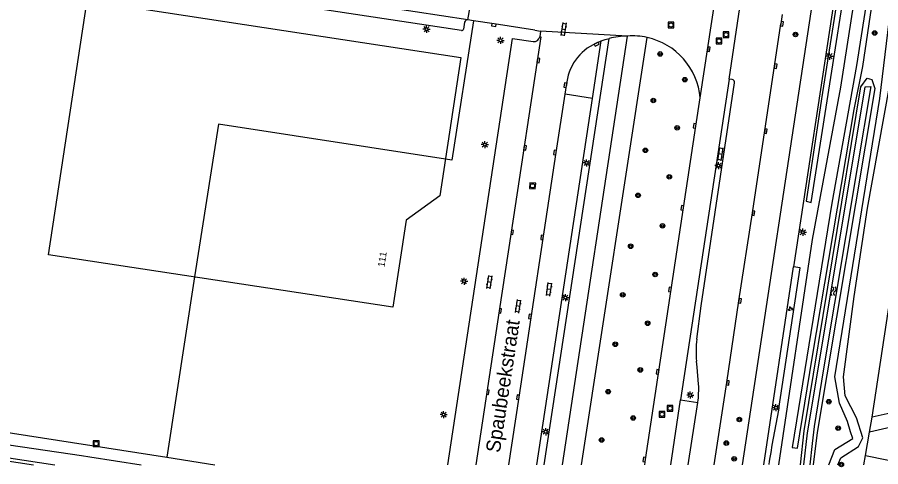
# Model space of a CAD drawing. Extents: x 124000 to 128010, y 398999 to 403000.
# Drawn here: x 126299.8 to 126450.7, y 398999.6 to 399078.2 of the extents above; entities that cross this region are included whole.
import ezdxf

# ---------------------------------------------------------------- set-up
doc = ezdxf.new("R2010")
doc.units = 0
for name, color, linetype in [('bs-afsc-ballenvanger', 7, 'Continuous'), ('bs-afsc-hekwerk laag', 7, 'Continuous'), ('bs-afsc-poort', 7, 'Continuous'), ('gg-afsc-hekwerk', 7, 'Continuous'), ('gg-afsc-muur', 7, 'Continuous'), ('gg-anno-openbare ruimte label', 7, 'Continuous'), ('gg-knt-bronhoudergrens', 7, 'Continuous'), ('gg-knt-verharding', 7, 'Continuous'), ('gg-knt-verharding nz', 7, 'Continuous'), ('gg-kntw-bovenkant insteek waterloop', 7, 'Continuous'), ('gg-kntw-waterlijn', 7, 'Continuous'), ('gt-anno-plantopografie huisnummer', 7, 'Continuous'), ('gt-bbg-plantopografie pand', 7, 'Continuous'), ('gt-grn-groengrens', 7, 'Continuous'), ('gt-grn-weggrens', 7, 'Continuous'), ('gt-symb-boom', 7, 'Continuous'), ('gt-symb-groenvak', 7, 'Continuous'), ('gt-symb-klinker verharding', 7, 'Continuous'), ('gt-symb-kolk', 7, 'Continuous'), ('gt-symb-lichtmast', 7, 'Continuous'), ('gt-symb-rioolschacht', 7, 'Continuous'), ('gt-symb-watersymbool', 7, 'Continuous')]:
    doc.layers.add(name, color=color, linetype=linetype)

# ---------------------------------------------------------------- blocks, each defined once
blk = doc.blocks.new('gt0-BOOM')
at = {"layer": 'gt-symb-boom'}
for radius in [0.4, 0.2]:
    blk.add_circle((0, 0), radius, dxfattribs=at)
blk = doc.blocks.new('gt0-KOLK')
at = {"layer": 'gt-symb-kolk'}
blk.add_lwpolyline([(0, 0), (0.38, 0), (0.38, 0.4), (-0.38, 0.4), (-0.38, 0), (0, 0)], dxfattribs=at)
blk = doc.blocks.new('gt0-LMAST')
at = {"layer": 'gt-symb-lichtmast'}
for p, q in [((-0.18, 0.17), (-0.45, 0.44)), ((-0.01, 0.25), (-0.01, 0.62)), ((0.17, 0.17), (0.44, 0.44)), ((-0.26, 0), (-0.63, 0)), ((-0.18, -0.18), (-0.45, -0.45)), ((-0.01, -0.25), (-0.01, -0.63)), ((0.44, -0.45), (0.17, -0.18)), ((0.24, 0), (0.62, 0))]:
    blk.add_line(p, q, dxfattribs=at)
blk.add_circle((-0.01, 0), 0.25, dxfattribs=at)
blk = doc.blocks.new('gt0-GRVAK')
at = {"layer": 'gt-symb-groenvak'}
for p, q in [((-0.11, 0.19), (-0.23, 0.24)), ((-0.18, 0.15), (0.09, 0.15)), ((-0.09, 0.21), (-0.16, 0.32)), ((-0.05, 0.21), (-0.05, 0.39)), ((0, 0.21), (0.06, 0.32)), ((0.01, 0.19), (0.13, 0.24)), ((0.26, -0.05), (0.2, 0.06)), ((0.3, -0.05), (0.3, 0.13)), ((0.35, -0.05), (0.41, 0.06)), ((-0.25, -0.23), (-0.36, -0.18)), ((-0.32, -0.26), (-0.05, -0.26)), ((-0.23, -0.21), (-0.29, -0.1)), ((-0.18, -0.2), (-0.18, -0.02)), ((-0.14, -0.21), (-0.07, -0.1)), ((-0.12, -0.23), (0, -0.18)), ((0.24, -0.07), (0.12, -0.02)), ((0.17, -0.11), (0.44, -0.11)), ((0.37, -0.07), (0.49, -0.02))]:
    blk.add_line(p, q, dxfattribs=at)
blk = doc.blocks.new('gt0-WA')
at = {"layer": 'gt-symb-watersymbool'}
for centre, start, end in [((-0.32, 0.02), 28.0725, 151.9275), ((0.43, 0.42), 208.0725, 331.9275), ((-0.32, -0.43), 28.0725, 151.9275), ((0.43, -0.03), 208.0725, 331.9275)]:
    blk.add_arc(centre, 0.425, start, end, dxfattribs=at)
blk = doc.blocks.new('gt0-KL1')
at = {"layer": 'gt-symb-klinker verharding'}
for p, q in [((-1.15, 0.3), (1.15, 0.3)), ((-1, -0.3), (-1, 0.3)), ((-0.5, 0.3), (-0.5, 0.45)), ((0, -0.3), (0, 0.3)), ((0.5, 0.3), (0.5, 0.45)), ((1, -0.3), (1, 0.3)), ((-1.15, -0.3), (1.15, -0.3)), ((-0.5, -0.45), (-0.5, -0.3)), ((0.5, -0.45), (0.5, -0.3))]:
    blk.add_line(p, q, dxfattribs=at)
blk = doc.blocks.new('gt0-RS')
at = {"layer": 'gt-symb-rioolschacht'}
blk.add_lwpolyline([(-0.5, -0.5), (0.5, -0.5), (0.5, 0.5), (-0.5, 0.5)], close=True, dxfattribs=at)
blk.add_circle((0, 0), 0.375, dxfattribs=at)

msp = doc.modelspace()

# ---------------------------------------------------------------- linework, layer by layer
at = {"layer": 'bs-afsc-ballenvanger'}
for p, q in [((126256.21, 399009.81), (126310.98, 399001.58)), ((126312.46, 399001.36), (126321.44, 399000))]:
    msp.add_line(p, q, dxfattribs=at)
at = {"layer": 'bs-afsc-hekwerk laag'}
msp.add_lwpolyline([(126256.53, 399000), (126257.65, 399007.36), (126306.3, 399000)], dxfattribs=at)
at = {"layer": 'bs-afsc-poort'}
msp.add_line((126310.98, 399001.58), (126312.46, 399001.36), dxfattribs=at)
at = {"layer": 'gg-afsc-hekwerk'}
for p, q in [((126256.21, 399009.81), (126310.98, 399001.58)), ((126310.98, 399001.58), (126312.46, 399001.36)), ((126312.46, 399001.36), (126321.44, 399000))]:
    msp.add_line(p, q, dxfattribs=at)
at = {"layer": 'gg-afsc-muur'}
msp.add_lwpolyline([(126454.08, 399041.31), (126449.07, 399008.31), (126449.14, 399008.3)], dxfattribs=at)
at = {"layer": 'gg-knt-bronhoudergrens'}
msp.add_line((126330.76, 399032.82), (126325.88, 399001.29), dxfattribs=at)
for points in [[(126379.47, 399077.62), (126375.69, 399053.23), (126374.58, 399053.41)], [(126374.58, 399053.41), (126334.9, 399059.55), (126330.76, 399032.82)]]:
    msp.add_lwpolyline(points, dxfattribs=at)
at = {"layer": 'gg-knt-verharding'}
for p, q in [((126377.39, 399075.92), (126307.55, 399086.52)), ((126443.34, 399086.89), (126435.43, 399034.57)), ((126419.12, 399064.15), (126421.94, 399082.75)), ((126426.48, 399000), (126438.8, 399081.08)), ((126433.45, 399078.7), (126433.2, 399077.11)), ((126377.94, 399077.38), (126377.76, 399076.16)), ((126379.47, 399077.62), (126378.47, 399077.77)), ((126390.21, 399075.96), (126391.21, 399075.81)), ((126391.21, 399075.81), (126391.06, 399074.82)), ((126391.86, 399000), (126403.19, 399074.54)), ((126395.03, 399000), (126406.41, 399074.94)), ((126400.31, 399064.02), (126401.77, 399074.09)), ((126400.94, 399073.7), (126401.77, 399074.09)), ((126395.53, 399064.77), (126395.73, 399066.32)), ((126424.16, 399067.43), (126415.67, 399011.31)), ((126424.71, 399067.33), (126424.16, 399067.43)), ((126400.31, 399064.02), (126395.53, 399064.77)), ((126390.56, 399000), (126400.31, 399064.02)), ((126430.21, 399000), (126435.43, 399034.57)), ((126413.95, 399000), (126415.67, 399011.31)), ((126415.67, 399011.31), (126418.69, 399010.9)), ((126416.99, 399000), (126418.69, 399010.9)), ((126448.68, 399005.66), (126449.14, 399008.3)), ((126447.98, 399001.6), (126448.68, 399005.66)), ((126447.7, 399000), (126447.98, 399001.6))]:
    msp.add_line(p, q, dxfattribs=at)
for points in [[(126390.21, 399075.96), (126383.09, 399077.08), (126379.47, 399077.62)], [(126421.54, 399000), (126423.74, 399014.35), (126425.87, 399028.66), (126428.22, 399044.02), (126433.2, 399077.11)], [(126374.99, 399000), (126386.3, 399074.52), (126389.93, 399073.97)], [(126401.77, 399074.09), (126402.5, 399074.35), (126403.19, 399074.54)], [(126418.5, 399021.94), (126419.28, 399027.77), (126425.12, 399066.77)], [(126409.41, 399000), (126409.54, 399000.9), (126418.34, 399059.21), (126419.12, 399064.15)], [(126418.82, 399014.09), (126418.58, 399017.07), (126418.46, 399018.1)], [(126257.14, 399000), (126258.16, 399006.73), (126302.62, 399000)]]:
    msp.add_lwpolyline(points, dxfattribs=at)
for centre, radius, start, end in [((126378.42, 399077.29), 0.488, 83.975, 169.1755), ((126377.44, 399076.25), 0.33, 260.7346, 344.1878), ((126390.06, 399074.97), 1.01, 262.5341, 351.933), ((126406.58, 399060.46), 14.48, 90.6791, 103.5665), ((126407.3, 399063.1), 11.88, 77.7754, 94.295), ((126407.3, 399063.11), 11.86, 5.0143, 77.7515), ((126404.47, 399065.68), 8.76, 113.7612, 175.7932), ((126424.66, 399066.87), 0.468, 348.4195, 84.6626), ((126436.46, 399019.8), 18.08, 173.2248, 185.4007), ((126403.75, 399013.15), 15.1, 351.4397, 3.5671), ((126506.18, 398764.64), 250.25, 79.4838, 103.1744)]:
    msp.add_arc(centre, radius, start, end, dxfattribs=at)
at = {"layer": 'gg-knt-verharding nz'}
for points in [[(126378.47, 399077.77), (126369.31, 399079.18), (126322.59, 399086.27), (126305.36, 399088.87), (126304.24, 399089.03)], [(126391.06, 399074.82), (126391.23, 399074.8), (126386.05, 399040.66), (126383.95, 399026.92), (126379.88, 399000)], [(126385.66, 399000), (126387.44, 399011.8), (126393.94, 399054.56), (126395.53, 399064.77)], [(126476.17, 399010.62), (126470.3, 399009.93), (126456.5, 399007.47), (126448.68, 399005.66)], [(126447.98, 399001.6), (126451.72, 399000.85), (126456.93, 399000)]]:
    msp.add_lwpolyline(points, dxfattribs=at)
at = {"layer": 'gg-kntw-bovenkant insteek waterloop'}
msp.add_lwpolyline([(126436.65, 399000), (126437.26, 399005.89), (126447.17, 399066.05), (126448.3, 399067.56), (126449.12, 399067.37), (126449.6, 399065.76), (126439.52, 399005.63), (126438.85, 399000)], dxfattribs=at)
at = {"layer": 'gg-kntw-waterlijn'}
msp.add_lwpolyline([(126437.19, 399000), (126437.85, 399005.59), (126440, 399018.46), (126447.95, 399066.05), (126448.9, 399066.1), (126446.53, 399051.91), (126440.62, 399016.41), (126439.01, 399006.7), (126438.67, 399003.73), (126438.26, 399000)], dxfattribs=at)
at = {"layer": 'gt-bbg-plantopografie pand'}
msp.add_lwpolyline([(126311.95, 399081.18), (126377.3, 399071.2), (126373.6, 399047), (126367.71, 399042.77), (126365.41, 399027.57), (126305.21, 399036.7), (126311.95, 399081.18)], dxfattribs=at)
at = {"layer": 'gt-grn-groengrens'}
for p, q in [((126398.35, 399000), (126409.82, 399074.71)), ((126287.1, 399007.36), (126325.88, 399001.29)), ((126325.88, 399001.29), (126334.28, 399000))]:
    msp.add_line(p, q, dxfattribs=at)
for points in [[(126432.86, 399000), (126438.7, 399039.35), (126443.66, 399066), (126453.39, 399128.53), (126451.87, 399131.36), (126455.11, 399152.65), (126463.93, 399212.54), (126464.54, 399215.58), (126464.54, 399218.59), (126464.7, 399220.4), (126465.25, 399222.6)], [(126441.56, 399000), (126442.66, 399002.64), (126445.75, 399004.57), (126445.37, 399005.73), (126444.85, 399007.57), (126443.43, 399010.75), (126442.66, 399015.38), (126450.51, 399064.04), (126452.83, 399083.35), (126459.01, 399113.08), (126463.64, 399126.98), (126471.62, 399134.06), (126473.81, 399174.09), (126476.49, 399220.43)], [(126443.17, 399000), (126443.69, 399001.22), (126446.78, 399003.15), (126447.55, 399004.7), (126446.4, 399008.17), (126444.46, 399012.03), (126444.14, 399015.35), (126446.01, 399029.41), (126448.33, 399044.86), (126452.19, 399066.1), (126455.28, 399086.95), (126459.52, 399107.42), (126462.61, 399118.23), (126465.7, 399125.95), (126473.04, 399132), (126474.59, 399161.35), (126477.67, 399204.99), (126478.43, 399220.06)], [(126435.19, 399002.98), (126436.09, 399002.88), (126438.67, 399018.61), (126446.01, 399062.11), (126447.52, 399069.6), (126450.81, 399091.68), (126452.08, 399099.02), (126453.44, 399105.38), (126458.95, 399134.71), (126461.11, 399146.72), (126465.49, 399153.55), (126465.54, 399153.97), (126468.87, 399163.56), (126467.88, 399163.94), (126464.59, 399153.86), (126460.32, 399147.24), (126458.84, 399139.59), (126452.35, 399104.8), (126450.65, 399097.08), (126449.34, 399088.42), (126446.43, 399069.78), (126442.1, 399045.71), (126435.19, 399002.98)], [(126437.62, 399046.09), (126438.47, 399045.86), (126447.98, 399106.29), (126451.6, 399128.85), (126450.54, 399129.09), (126440.32, 399063.98), (126437.62, 399046.09)], [(126432.82, 399009.85), (126436.55, 399034.4), (126435.43, 399034.57)]]:
    msp.add_lwpolyline(points, dxfattribs=at)
msp.add_arc((126793.87, 398940.59), 367.63, 169.1404, 170.6997, dxfattribs=at)
at = {"layer": 'gt-grn-weggrens'}
for p, q in [((126378.47, 399077.77), (126379.53, 399083.69)), ((126424.16, 399067.43), (126426.05, 399079.92)), ((126406.41, 399074.94), (126391.21, 399075.81))]:
    msp.add_line(p, q, dxfattribs=at)

# ---------------------------------------------------------------- block references
at = {"layer": 'gt-symb-boom'}
for p in [(126435.76, 399075.23), (126449.59, 399075.48), (126412.11, 399071.82), (126416.42, 399067.33), (126410.91, 399063.68), (126415.08, 399058.9), (126409.53, 399054.96), (126413.71, 399050.34), (126408.25, 399047.1), (126412.52, 399041.76), (126406.95, 399038.19), (126411.23, 399033.26), (126405.57, 399029.7), (126409.92, 399024.73), (126404.26, 399021.06), (126408.63, 399016.57), (126403.02, 399012.76), (126441.58, 399011.01), (126407.4, 399008.17), (126425.95, 399007.91), (126443.22, 399006.38), (126401.87, 399004.32), (126423.67, 399003.78), (126425.04, 399001.02), (126443.77, 399000.04)]:
    msp.add_blockref('gt0-BOOM', p, dxfattribs=at)
at = {"layer": 'gt-symb-groenvak'}
msp.add_blockref('gt0-GRVAK', (126434.86, 399027.27), dxfattribs=at)
at = {"layer": 'gt-symb-klinker verharding'}
for p, rotation in [((126395.22, 399076.16), -99.32106071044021), ((126422.65, 399054.29), 81.08396326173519), ((126382.28, 399031.91), 81.65913313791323), ((126392.69, 399030.66), 81.65913313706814), ((126387.3, 399027.7), 80.622420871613)]:
    msp.add_blockref('gt0-KL1', p, dxfattribs=dict(at, rotation=rotation))
at = {"layer": 'gt-symb-kolk'}
for p, rotation in [((126383.09, 399077.08), 171.51951448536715), ((126433.2, 399077.11), -98.79892983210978), ((126400.94, 399073.7), -154.48877778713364), ((126420.41, 399072.7), -98.8594293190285), ((126390.61, 399070.72), -98.74616226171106), ((126432.1, 399069.73), -98.56758990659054), ((126395.73, 399066.32), 82.64762064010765), ((126418.34, 399059.21), 81.37577126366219), ((126430.38, 399058.37), -98.6242287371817), ((126388.29, 399055.43), -98.62422873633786), ((126393.94, 399054.56), 81.31914941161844), ((126416.17, 399044.9), 81.48906580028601), ((126428.22, 399044.02), -98.56758990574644), ((126386.05, 399040.66), -98.62422873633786), ((126391.68, 399039.7), 81.37577126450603), ((126414.03, 399030.58), 81.43241009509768), ((126425.87, 399028.66), -98.68085058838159), ((126383.95, 399026.92), -98.68085058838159), ((126389.58, 399025.87), 81.37577126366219), ((126411.86, 399016.21), 81.37577126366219), ((126423.74, 399014.35), -98.51093419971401), ((126381.8, 399012.69), -98.6242287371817), ((126387.44, 399011.8), 81.43241009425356), ((126409.54, 399000.9), 81.48906580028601)]:
    msp.add_blockref('gt0-KOLK', p, dxfattribs=dict(at, rotation=rotation))
at = {"layer": 'gt-symb-lichtmast'}
for p in [(126371.29, 399076.16), (126384.22, 399074.2), (126441.7, 399071.43), (126381.47, 399055.96), (126399.26, 399052.77), (126422.32, 399052.3), (126437.05, 399040.65), (126377.85, 399032.08), (126395.56, 399029.21), (126417.37, 399012.18), (126432.36, 399009.96), (126374.27, 399008.75), (126392.11, 399005.76)]:
    msp.add_blockref('gt0-LMAST', p, dxfattribs=at)
at = {"layer": 'gt-symb-rioolschacht'}
for p in [(126413.98, 399076.88), (126313.55, 399003.69)]:
    msp.add_blockref('gt0-RS', p, dxfattribs=at)
for p, rotation in [((126423.63, 399075.18), 180), ((126422.4, 399074.1), 180), ((126389.8, 399048.76), 83.62817759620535), ((126412.44, 399008.8), 180), ((126413.84, 399009.85), 180)]:
    msp.add_blockref('gt0-RS', p, dxfattribs=dict(at, rotation=rotation))
at = {"layer": 'gt-symb-watersymbool', "rotation": -92.9224726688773}
msp.add_blockref('gt0-WA', (126442.42, 399030.39), dxfattribs=at)

# ---------------------------------------------------------------- texts
at = {"layer": 'gg-anno-openbare ruimte label'}
msp.add_text('Spaubeekstraat', height=2.5, rotation=81.4, dxfattribs=at).set_placement((126384.09, 399001.98))
at = {"layer": 'gt-anno-plantopografie huisnummer'}
msp.add_text('111', height=1.2, rotation=81.3735, dxfattribs=at).set_placement((126363.93, 399034.5))

doc.saveas('drawing.dxf')
